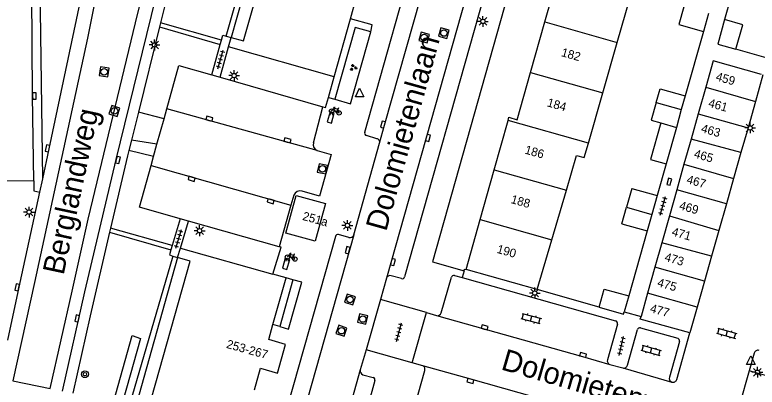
# Model space of a CAD drawing. Extents: x 132994 to 136000, y 393499 to 395512.
# Drawn here: x 134032.8 to 134118.9, y 394538.3 to 394581.5 of the extents above; entities that cross this region are included whole.
import ezdxf

# ---------------------------------------------------------------- set-up
doc = ezdxf.new("R2010")
doc.units = 0
for name, color, linetype in [('gg-afsc-erfafscheiding', 7, 'Continuous'), ('gg-afsc-hekwerk', 7, 'Continuous'), ('gg-anno-huisnummerreeks BGT', 7, 'Continuous'), ('gg-anno-openbare ruimte label', 7, 'Continuous'), ('gg-bbg-bijgebouw', 7, 'Continuous'), ('gg-bbg-gedigitaliseerde bebouwing', 7, 'Continuous'), ('gg-bbg-gedigitaliseerde bijgebouw', 7, 'Continuous'), ('gg-bbg-hoofdgebouw', 7, 'Continuous'), ('gg-bbg-tussenscheiding', 7, 'Continuous'), ('gg-knt-verharding', 7, 'Continuous'), ('gg-knt-verharding nz', 7, 'Continuous'), ('gt-grn-groengrens', 7, 'Continuous'), ('gt-grn-weggrens', 7, 'Continuous'), ('gt-symb-boom', 7, 'Continuous'), ('gt-symb-fietsenrek', 7, 'Continuous'), ('gt-symb-groenvak', 7, 'Continuous'), ('gt-symb-klinker verharding', 7, 'Continuous'), ('gt-symb-kolk', 7, 'Continuous'), ('gt-symb-lichtmast', 7, 'Continuous'), ('gt-symb-rioolschacht', 7, 'Continuous'), ('gt-symb-tegel verharding', 7, 'Continuous'), ('gt-symb-waterafsluiter', 7, 'Continuous')]:
    doc.layers.add(name, color=color, linetype=linetype)

# ---------------------------------------------------------------- blocks, each defined once
blk = doc.blocks.new('gt0-KOLK')
at = {"layer": 'gt-symb-kolk'}
blk.add_lwpolyline([(0, 0), (0.375, 0), (0.375, 0.4), (-0.375, 0.4), (-0.375, 0), (0, 0)], dxfattribs=at)
blk = doc.blocks.new('gt0-BOOM')
at = {"layer": 'gt-symb-boom'}
for radius in [0.4, 0.2]:
    blk.add_circle((0, 0), radius, dxfattribs=at)
blk = doc.blocks.new('gt0-RS')
at = {"layer": 'gt-symb-rioolschacht'}
blk.add_lwpolyline([(-0.5, -0.5), (0.5, -0.5), (0.5, 0.5), (-0.5, 0.5)], close=True, dxfattribs=at)
blk.add_circle((0, 0), 0.375, dxfattribs=at)
blk = doc.blocks.new('gt0-LMAST')
at = {"layer": 'gt-symb-lichtmast'}
for p, q in [((-0.182, 0.173), (-0.447, 0.438)), ((-0.005, 0.246), (-0.005, 0.621)), ((0.172, 0.173), (0.437, 0.438)), ((-0.255, -0.004), (-0.63, -0.004)), ((-0.182, -0.181), (-0.447, -0.446)), ((-0.005, -0.254), (-0.005, -0.629)), ((0.437, -0.446), (0.172, -0.181)), ((0.245, -0.004), (0.62, -0.004))]:
    blk.add_line(p, q, dxfattribs=at)
blk.add_circle((-0.005, -0.004), 0.25, dxfattribs=at)
blk = doc.blocks.new('gt0-TEG1')
at = {"layer": 'gt-symb-tegel verharding'}
for p, q in [((-1.125, 0), (1.125, 0)), ((-0.9, -0.25), (-0.9, 0.25)), ((-0.45, -0.25), (-0.45, 0.25)), ((0, -0.25), (0, 0.25)), ((0.45, -0.25), (0.45, 0.25)), ((0.9, -0.25), (0.9, 0.25))]:
    blk.add_line(p, q, dxfattribs=at)
blk = doc.blocks.new('gt0-KL1')
at = {"layer": 'gt-symb-klinker verharding'}
for p, q in [((-1.15, 0.3), (1.15, 0.3)), ((-1, -0.3), (-1, 0.3)), ((-0.5, 0.3), (-0.5, 0.45)), ((0, -0.3), (0, 0.3)), ((0.5, 0.3), (0.5, 0.45)), ((1, -0.3), (1, 0.3)), ((-1.15, -0.3), (1.15, -0.3)), ((-0.5, -0.45), (-0.5, -0.3)), ((0.5, -0.45), (0.5, -0.3))]:
    blk.add_line(p, q, dxfattribs=at)
blk = doc.blocks.new('gt0-FREK')
at = {"layer": 'gt-symb-fietsenrek'}
for p, q in [((0.259, 0.762), (0.294, 0.823)), ((0.54, 0.335), (0.259, 0.762)), ((0.294, 0.823), (0.767, 0.714)), ((0.767, 0.714), (0.54, 0.335)), ((0.757, 0.841), (0.866, 0.816)), ((0.767, 0.714), (0.84, 0.822)), ((0.895, 0.252), (0.767, 0.714))]:
    blk.add_line(p, q, dxfattribs=at)
for points in [[(0.294, 0.823), (0.36, 0.937), (0.452, 0.935)], [(-0.124, 0), (-0.047, 0.312), (0.053, 0.312), (0.12, 0)], [(0.036, 0.476), (0.228, 0.708), (0.259, 0.762)], [(0.54, 0.335), (0.555, 0.305), (0.895, 0.252)]]:
    blk.add_lwpolyline(points, dxfattribs=at)
for centre in [(0.036, 0.476), (0.895, 0.252)]:
    blk.add_circle(centre, 0.252, dxfattribs=at)
blk = doc.blocks.new('gt0-GRVAK')
at = {"layer": 'gt-symb-groenvak'}
for p, q in [((-0.11, 0.189), (-0.228, 0.24)), ((-0.182, 0.153), (0.088, 0.153)), ((-0.091, 0.211), (-0.156, 0.322)), ((-0.047, 0.214), (-0.047, 0.393)), ((-0.004, 0.211), (0.061, 0.322)), ((0.015, 0.189), (0.133, 0.24)), ((0.262, -0.052), (0.197, 0.059)), ((0.305, -0.049), (0.305, 0.13)), ((0.349, -0.052), (0.414, 0.059)), ((-0.245, -0.228), (-0.363, -0.177)), ((-0.318, -0.264), (-0.047, -0.264)), ((-0.226, -0.206), (-0.291, -0.095)), ((-0.183, -0.203), (-0.183, -0.024)), ((-0.139, -0.206), (-0.074, -0.095)), ((-0.12, -0.228), (-0.002, -0.177)), ((0.243, -0.074), (0.125, -0.023)), ((0.17, -0.11), (0.441, -0.11)), ((0.368, -0.074), (0.486, -0.023))]:
    blk.add_line(p, q, dxfattribs=at)
blk = doc.blocks.new('gt0-WAFSL')
at = {"layer": 'gt-symb-waterafsluiter'}
for p, q in [((-0.5, -0.333), (0, 0.667)), ((0, 0.667), (0.5, -0.333)), ((0.5, -0.333), (-0.5, -0.333))]:
    blk.add_line(p, q, dxfattribs=at)

msp = doc.modelspace()

# ---------------------------------------------------------------- linework, layer by layer
at = {"layer": 'gg-afsc-erfafscheiding'}
for p, q in [((134117.169, 394588.127), (134115.12, 394580.918)), ((134112.668, 394579.544), (134110.556, 394572.086)), ((134119.936, 394576.493), (134116.428, 394577.491)), ((134108.349, 394564.212), (134107.302, 394560.526)), ((134106.14, 394556.438), (134104.01, 394548.9)), ((134100.59, 394547.6), (134093.39, 394549.65))]:
    msp.add_line(p, q, dxfattribs=at)
at = {"layer": 'gg-afsc-hekwerk'}
msp.add_line((134103.496, 394547.069), (134105.438, 394546.52), dxfattribs=at)
at = {"layer": 'gg-bbg-bijgebouw'}
for p, q in [((134113.252, 394581.608), (134112.668, 394579.544)), ((134119.58, 394574.51), (134118.702, 394571.418)), ((134112.948, 394573.098), (134112.073, 394570.002)), ((134110.556, 394572.086), (134110.108, 394570.489)), ((134118.702, 394571.418), (134117.843, 394568.394)), ((134110.108, 394570.489), (134109.533, 394568.435)), ((134112.073, 394570.002), (134111.239, 394567.051)), ((134109.533, 394568.435), (134108.349, 394564.212)), ((134117.843, 394568.394), (134117.029, 394565.529)), ((134111.239, 394567.051), (134110.419, 394564.148)), ((134117.029, 394565.529), (134116.175, 394562.522)), ((134110.419, 394564.148), (134109.583, 394561.191)), ((134116.175, 394562.522), (134115.335, 394559.566)), ((134109.583, 394561.191), (134108.732, 394558.178)), ((134107.302, 394560.526), (134106.683, 394558.349)), ((134115.335, 394559.566), (134114.457, 394556.475)), ((134106.683, 394558.349), (134106.14, 394556.438)), ((134108.732, 394558.178), (134107.843, 394555.034)), ((134114.457, 394556.475), (134113.614, 394553.505)), ((134107.843, 394555.034), (134107.05, 394552.227)), ((134113.614, 394553.505), (134112.788, 394550.598)), ((134107.05, 394552.227), (134106.205, 394549.237)), ((134112.788, 394550.598), (134111.939, 394547.609)), ((134104.01, 394548.9), (134103.496, 394547.069)), ((134106.205, 394549.237), (134105.438, 394546.52)), ((134111.939, 394547.609), (134111.09, 394544.62))]:
    msp.add_line(p, q, dxfattribs=at)
for points in [[(134115.12, 394580.918), (134114.328, 394578.076), (134116.428, 394577.491)], [(134119.388, 394574.565), (134113.81, 394576.15), (134112.948, 394573.098)], [(134100.59, 394547.6), (134101.18, 394549.7), (134104.01, 394548.9)], [(134100.59, 394547.6), (134103.42, 394546.8), (134103.496, 394547.069)], [(134111.09, 394544.62), (134105.35, 394546.21), (134105.438, 394546.52)]]:
    msp.add_lwpolyline(points, dxfattribs=at)
at = {"layer": 'gg-bbg-gedigitaliseerde bebouwing'}
for p, q in [((134102.676, 394578.269), (134104.351, 394584.112)), ((134101.001, 394572.425), (134102.676, 394578.269)), ((134099.329, 394566.589), (134101.001, 394572.425)), ((134095.086, 394555.404), (134096.776, 394561.136)), ((134093.39, 394549.65), (134095.086, 394555.404))]:
    msp.add_line(p, q, dxfattribs=at)
msp.add_lwpolyline([(134096.776, 394561.136), (134097.963, 394565.16), (134098.854, 394564.932), (134099.329, 394566.589)], dxfattribs=at)
at = {"layer": 'gg-bbg-gedigitaliseerde bijgebouw'}
for p, q in [((134110.386, 394582.414), (134109.805, 394580.349)), ((134109.805, 394580.349), (134112.668, 394579.544)), ((134107.189, 394571.309), (134107.638, 394572.906)), ((134107.638, 394572.906), (134110.556, 394572.086)), ((134107.73, 394568.943), (134106.543, 394564.72)), ((134106.543, 394564.72), (134108.349, 394564.212)), ((134104.363, 394561.353), (134103.75, 394559.174)), ((134104.363, 394561.353), (134107.302, 394560.526)), ((134103.212, 394557.262), (134103.75, 394559.174)), ((134103.212, 394557.262), (134106.14, 394556.438))]:
    msp.add_line(p, q, dxfattribs=at)
for points in [[(134116.428, 394577.491), (134117.225, 394580.326), (134115.12, 394580.918)], [(134107.189, 394571.309), (134106.612, 394569.258), (134107.73, 394568.943)]]:
    msp.add_lwpolyline(points, dxfattribs=at)
at = {"layer": 'gg-bbg-hoofdgebouw'}
for p, q in [((134094.28, 394580.642), (134095.934, 394586.492)), ((134069.85, 394574.3), (134071.734, 394581.027)), ((134092.627, 394574.793), (134094.28, 394580.642)), ((134057.6, 394577.77), (134057.9, 394578.86)), ((134069.85, 394574.3), (134057.6, 394577.77)), ((134088.4, 394563.5), (134090.01, 394569.218)), ((134086.781, 394557.748), (134088.4, 394563.5)), ((134085.151, 394551.96), (134086.781, 394557.748)), ((134051.7, 394553.36), (134052.02, 394554.42)), ((134052.02, 394554.42), (134062.756, 394551.405)), ((134064.27, 394550.98), (134062.756, 394551.405)), ((134093.39, 394549.65), (134085.151, 394551.96)), ((134062.752, 394545.588), (134064.27, 394550.98))]:
    msp.add_line(p, q, dxfattribs=at)
for points in [[(134057.9, 394578.86), (134059.34, 394578.45), (134064.28, 394595.84), (134062.83, 394596.25)], [(134071.734, 394581.027), (134072.41, 394583.44), (134074.37, 394582.89), (134075.31, 394586.21), (134073.341, 394586.76), (134073.892, 394588.706)], [(134090.01, 394569.218), (134090.12, 394569.61), (134091.08, 394569.32), (134092.627, 394574.793)], [(134065.431, 394560.52), (134068.83, 394559.59), (134067.63, 394555.24), (134064.24, 394556.16), (134065.431, 394560.52)], [(134046.811, 394535.95), (134048.25, 394535.54), (134053.14, 394552.93), (134051.7, 394553.36)], [(134060.608, 394538.019), (134061.31, 394540.51), (134063.28, 394539.96), (134064.2, 394543.28), (134062.26, 394543.84), (134062.752, 394545.588)]]:
    msp.add_lwpolyline(points, dxfattribs=at)
at = {"layer": 'gg-bbg-tussenscheiding'}
for p, q in [((134094.28, 394580.642), (134102.676, 394578.269)), ((134092.627, 394574.793), (134101.001, 394572.425)), ((134112.948, 394573.098), (134118.702, 394571.418)), ((134107.189, 394571.309), (134110.108, 394570.489)), ((134112.073, 394570.002), (134117.843, 394568.394)), ((134099.329, 394566.589), (134090.01, 394569.218)), ((134107.73, 394568.943), (134109.533, 394568.435)), ((134117.029, 394565.529), (134111.239, 394567.051)), ((134088.4, 394563.5), (134096.776, 394561.136)), ((134110.419, 394564.148), (134116.175, 394562.522)), ((134115.335, 394559.566), (134109.583, 394561.191)), ((134103.75, 394559.174), (134106.683, 394558.349)), ((134086.781, 394557.748), (134095.086, 394555.404)), ((134108.732, 394558.178), (134114.457, 394556.475)), ((134113.614, 394553.505), (134107.843, 394555.034)), ((134112.788, 394550.598), (134107.05, 394552.227)), ((134111.939, 394547.609), (134106.205, 394549.237))]:
    msp.add_line(p, q, dxfattribs=at)
at = {"layer": 'gg-knt-verharding'}
for p, q in [((134073.397, 394567.865), (134084.041, 394605.52)), ((134092.666, 394602.933), (134078.024, 394551.107)), ((134052.401, 394591.344), (134049.723, 394580.561)), ((134049.602, 394580.076), (134047.144, 394570.18)), ((134049.723, 394580.561), (134049.602, 394580.076)), ((134057.328, 394579.017), (134057.9, 394578.86)), ((134056.64, 394578.051), (134056.773, 394578.533)), ((134055.666, 394574.512), (134056.64, 394578.051)), ((134056.627, 394574.236), (134057.6, 394577.77)), ((134055.666, 394574.512), (134056.627, 394574.236)), ((134056.627, 394574.236), (134068.552, 394570.815)), ((134069.177, 394571.896), (134069.85, 394574.3)), ((134050.12, 394569.416), (134050.447, 394570.595)), ((134067.45, 394566.647), (134068.552, 394570.815)), ((134047.144, 394570.18), (134046.343, 394566.953)), ((134049.301, 394566.47), (134050.12, 394569.416)), ((134046.343, 394566.953), (134046.043, 394565.747)), ((134074.802, 394567.119), (134073.596, 394567.481)), ((134048.909, 394565.056), (134049.301, 394566.47)), ((134072.127, 394555.967), (134075.127, 394566.594)), ((134048.618, 394564.01), (134048.909, 394565.056)), ((134035.721, 394560.913), (134036.056, 394562.465)), ((134033.426, 394550.47), (134035.721, 394560.913)), ((134065.166, 394560.563), (134064.84, 394559.413)), ((134064.84, 394559.413), (134063.476, 394554.6)), ((134052.011, 394557.849), (134051.07, 394554.733)), ((134052.973, 394557.577), (134052.011, 394557.849)), ((134052.02, 394554.42), (134052.973, 394557.577)), ((134063.476, 394554.6), (134052.973, 394557.577)), ((134043.928, 394556.759), (134043.814, 394556.27)), ((134070, 394555.803), (134056.257, 394507.152)), ((134071.567, 394555.674), (134070.359, 394556.013)), ((134051.07, 394554.733), (134050.926, 394554.254)), ((134051.158, 394553.524), (134051.7, 394553.36)), ((134065.069, 394550.767), (134063.544, 394545.365)), ((134066.108, 394550.481), (134065.069, 394550.767)), ((134075.92, 394550.954), (134075.212, 394548.477)), ((134077.651, 394550.901), (134076.461, 394551.235)), ((134082.249, 394546.923), (134083.441, 394551.064)), ((134083.817, 394551.264), (134084.689, 394551.018)), ((134084.689, 394551.018), (134102.488, 394546.007)), ((134032.02, 394543.785), (134033.426, 394550.47)), ((134075.212, 394548.477), (134073.548, 394542.659)), ((134078.89, 394541.14), (134080.545, 394546.961)), ((134080.545, 394546.961), (134081.71, 394546.621)), ((134102.7, 394545.628), (134101.532, 394541.493)), ((134103.859, 394540.859), (134105.014, 394544.995)), ((134105.39, 394545.195), (134109.686, 394543.987)), ((134109.582, 394539.231), (134111.09, 394544.62)), ((134109.879, 394543.611), (134108.73, 394539.485)), ((134073.548, 394542.659), (134072.882, 394540.331)), ((134118.566, 394542.261), (134117.977, 394540.201)), ((134080.126, 394540.8), (134078.89, 394541.14)), ((134079.207, 394536.142), (134080.351, 394540.276)), ((134101.817, 394540.963), (134103.33, 394540.551)), ((134117.977, 394540.201), (134115.464, 394531.405)), ((134123.961, 394538.486), (134117.977, 394540.201)), ((134073.194, 394539.773), (134074.378, 394539.46)), ((134074.583, 394539.083), (134058.069, 394480.285))]:
    msp.add_line(p, q, dxfattribs=at)
for points in [[(134035.011, 394562.226), (134034.887, 394572.073), (134034.776, 394584.067), (134034.594, 394599.049), (134034.505, 394607.062)], [(134036.056, 394562.465), (134036.807, 394565.95), (134042.346, 394592.064), (134044.037, 394601.15), (134044.77, 394605.356)], [(134094.395, 394599.439), (134081.251, 394552.849), (134084.909, 394551.791)], [(134038.365, 394537.866), (134040.929, 394549.376), (134044.585, 394564.7), (134049.69, 394585.543), (134051.608, 394593.083)], [(134074.109, 394579.505), (134072.281, 394580.022), (134069.918, 394571.688)], [(134056.773, 394578.533), (134056.936, 394579.125), (134057.328, 394579.017)], [(134069.918, 394571.688), (134071.744, 394571.146), (134074.109, 394579.505)], [(134050.447, 394570.595), (134051.84, 394575.61), (134055.666, 394574.512)], [(134068.552, 394570.815), (134068.85, 394570.73), (134069.177, 394571.896)], [(134046.043, 394565.747), (134045.89, 394565.13), (134043.928, 394556.759)], [(134067.888, 394565.75), (134069.505, 394565.282), (134068.151, 394560.468), (134066.157, 394561.053)], [(134052.011, 394557.849), (134047.28, 394559.19), (134048.618, 394564.01)], [(134035.011, 394562.226), (134035.026, 394561.065), (134035.721, 394560.913)], [(134043.814, 394556.27), (134041.55, 394546.61), (134039.556, 394537.617)], [(134050.926, 394554.254), (134050.743, 394553.649), (134051.158, 394553.524)], [(134062.756, 394551.405), (134063.69, 394554.54), (134063.476, 394554.6)], [(134084.909, 394551.791), (134084.971, 394552.011), (134085.151, 394551.96)], [(134063.544, 394545.365), (134064.566, 394545.054), (134066.108, 394550.481)]]:
    msp.add_lwpolyline(points, dxfattribs=at)
for centre, radius, start, end in [((134073.672, 394567.764), 0.293, 159.84268, 254.94634), ((134074.704, 394566.695), 0.435, 346.5208, 76.99816), ((134068.131, 394566.424), 0.717, 161.88361, 250.16838), ((134065.932, 394560.261), 0.823, 74.14506, 158.47513), ((134070.277, 394555.742), 0.284, 73.14738, 167.50432), ((134071.699, 394556.103), 0.449, 252.84883, 342.38958), ((134076.33, 394550.826), 0.43, 72.27341, 162.62209), ((134077.724, 394551.21), 0.317, 256.75161, 341.07027), ((134083.736, 394550.963), 0.312, 74.89845, 161.1199), ((134081.823, 394547.052), 0.445, 255.30889, 343.21465), ((134102.416, 394545.718), 0.298, 342.50304, 75.93935), ((134105.309, 394544.894), 0.312, 74.89845, 161.1199), ((134109.613, 394543.712), 0.285, 339.24575, 75.09692), ((134118.985, 394542.187), 0.425, 70.5848, 169.97895), ((134101.954, 394541.378), 0.437, 164.81033, 251.7267), ((134073.343, 394540.223), 0.474, 166.79545, 251.62713), ((134079.983, 394540.428), 0.399, 337.56263, 68.91371), ((134103.441, 394540.969), 0.432, 255.13401, 345.28454), ((134074.251, 394539.147), 0.338, 349.17814, 67.89359), ((134109.153, 394539.345), 0.446, 161.65179, 250.57603), ((134109.145, 394539.357), 0.455, 252.07952, 343.952)]:
    msp.add_arc(centre, radius, start, end, dxfattribs=at)
at = {"layer": 'gg-knt-verharding nz'}
for p, q in [((134090.954, 394604.203), (134075.92, 394550.954)), ((134069.177, 394571.896), (134069.918, 394571.688)), ((134067.888, 394565.75), (134050.447, 394570.595)), ((134048.618, 394564.01), (134064.84, 394559.413)), ((134035.011, 394562.226), (134031.829, 394562.18)), ((134065.069, 394550.767), (134064.27, 394550.98)), ((134035.099, 394550.446), (134032.572, 394539.077)), ((134036.908, 394538.171), (134039.455, 394549.449)), ((134063.544, 394545.365), (134062.752, 394545.588)), ((134103.33, 394540.551), (134109.005, 394538.924))]:
    msp.add_line(p, q, dxfattribs=at)
for points in [[(134046.019, 394614.154), (134046.526, 394610.401), (134046.679, 394608.065), (134046.297, 394604.723), (134045.621, 394600.721), (134041.252, 394578.775), (134035.099, 394550.446)], [(134039.455, 394549.449), (134041.341, 394557.803), (134047.072, 394581.66), (134052.738, 394604.082), (134055.611, 394608.553)], [(134075.127, 394566.594), (134075.706, 394568.698), (134080.732, 394586.412), (134085.339, 394602.852), (134086.143, 394605.674)], [(134074.109, 394579.505), (134074.264, 394580.318), (134071.734, 394581.027)], [(134069.551, 394568.915), (134069.864, 394570.066), (134069.368, 394570.233), (134069.04, 394569.074), (134069.551, 394568.915)], [(134072.127, 394555.967), (134063.304, 394524.798), (134057.984, 394505.913)], [(134064.372, 394551.97), (134064.704, 394553.13), (134064.188, 394553.271), (134063.856, 394552.111), (134064.372, 394551.97)], [(134081.71, 394546.621), (134098.658, 394541.865), (134101.817, 394540.963)], [(134072.882, 394540.331), (134071.659, 394536.053), (134067.647, 394521.742), (134062.776, 394504.524), (134057.382, 394485.219), (134055.933, 394480.099)], [(134100.187, 394535.182), (134096.911, 394536.073), (134085.704, 394539.24), (134080.126, 394540.8)]]:
    msp.add_lwpolyline(points, dxfattribs=at)
at = {"layer": 'gt-grn-groengrens'}
for p, q in [((134062.83, 394596.25), (134057.9, 394578.86)), ((134049.602, 394580.076), (134056.64, 394578.051)), ((134056.773, 394578.533), (134049.723, 394580.561)), ((134050.12, 394569.416), (134047.144, 394570.18)), ((134049.301, 394566.47), (134046.343, 394566.953)), ((134048.909, 394565.056), (134046.043, 394565.747)), ((134051.07, 394554.733), (134043.928, 394556.759)), ((134043.814, 394556.27), (134050.926, 394554.254)), ((134051.158, 394553.524), (134040.486, 394517.188)), ((134051.7, 394553.36), (134046.811, 394535.95))]:
    msp.add_line(p, q, dxfattribs=at)
for points in [[(134057.328, 394579.017), (134067.911, 394616.055), (134064.011, 394617.16)], [(134036.056, 394562.465), (134035.45, 394607.072), (134034.505, 394607.062)], [(134043.181, 394532.716), (134046.431, 394544.297), (134047.399, 394543.953), (134044.128, 394532.436), (134043.181, 394532.716)]]:
    msp.add_lwpolyline(points, dxfattribs=at)
at = {"layer": 'gt-grn-weggrens'}
for p, q in [((134084.909, 394551.791), (134084.689, 394551.018)), ((134080.545, 394546.961), (134075.212, 394548.477)), ((134078.89, 394541.14), (134073.548, 394542.659)), ((134032.572, 394539.077), (134036.908, 394538.171))]:
    msp.add_line(p, q, dxfattribs=at)

# ---------------------------------------------------------------- block references
at = {"layer": 'gt-symb-boom'}
msp.add_blockref('gt0-BOOM', (134040.949, 394539.83), dxfattribs=at)
at = {"layer": 'gt-symb-fietsenrek'}
for p in [(134069.525, 394569.849), (134064.401, 394552.922)]:
    msp.add_blockref('gt0-FREK', p, dxfattribs=at)
at = {"layer": 'gt-symb-groenvak'}
msp.add_blockref('gt0-GRVAK', (134072.073, 394575.365), dxfattribs=at)
at = {"layer": 'gt-symb-klinker verharding'}
for p, rotation in [((134092.69, 394546.279), -15.30032444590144), ((134115.37, 394544.557), -15.30032444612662), ((134106.6, 394542.592), -15.30032444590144)]:
    msp.add_blockref('gt0-KL1', p, dxfattribs=dict(at, rotation=rotation))
at = {"layer": 'gt-symb-kolk'}
for p, rotation in [((134034.887, 394572.073), -89.37057872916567), ((134055.325, 394569.24), -15.521951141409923), ((134075.706, 394568.698), 74.59554301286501), ((134064.386, 394566.723), -15.521951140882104), ((134080.533, 394567.263), -105.76471565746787), ((134036.807, 394565.95), 77.7571404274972), ((134044.585, 394564.7), -103.77214543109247), ((134053.372, 394562.664), 164.21205294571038), ((134108.905, 394562.078), 74.2120529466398), ((134062.537, 394560.066), 164.15691787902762), ((134071.6, 394554.137), 73.92379710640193), ((134076.473, 394552.879), -105.75694914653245), ((134033.291, 394549.857), 78.17329607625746), ((134039.846, 394546.326), -103.11914463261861), ((134087.251, 394545.057), -15.764715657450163), ((134098.658, 394541.865), -15.631677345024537), ((134085.704, 394539.24), 164.21755841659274)]:
    msp.add_blockref('gt0-KOLK', p, dxfattribs=dict(at, rotation=rotation))
at = {"layer": 'gt-symb-lichtmast'}
for p in [(134087.103, 394580.71), (134049.024, 394577.984), (134058.255, 394574.43), (134118.091, 394568.378), (134034.472, 394558.616), (134071.387, 394557.072), (134054.254, 394556.46), (134093.117, 394549.24), (134118.932, 394540.062)]:
    msp.add_blockref('gt0-LMAST', p, dxfattribs=at)
at = {"layer": 'gt-symb-rioolschacht'}
for p, rotation in [((134082.582, 394579.362), -105.96645726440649), ((134080.277, 394578.844), 74.85388385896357), ((134043.183, 394574.87), 170.49998940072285), ((134044.37, 394570.331), -18.308068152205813), ((134068.49, 394563.626), 167.91144236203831), ((134071.688, 394548.483), 71.42979347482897), ((134073.167, 394546.219), 75.88938459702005), ((134070.692, 394544.864), -108.61102312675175)]:
    msp.add_blockref('gt0-RS', p, dxfattribs=dict(at, rotation=rotation))
at = {"layer": 'gt-symb-tegel verharding'}
for p, rotation in [((134056.673, 394576.305), 74.39306952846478), ((134107.97, 394559.321), 74.21205294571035), ((134051.823, 394555.498), 73.73979529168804), ((134077.357, 394544.687), 74.93576605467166), ((134103.167, 394543.098), 77.11702052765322)]:
    msp.add_blockref('gt0-TEG1', p, dxfattribs=dict(at, rotation=rotation))
at = {"layer": 'gt-symb-waterafsluiter'}
for p in [(134072.806, 394572.29), (134118.163, 394541.294)]:
    msp.add_blockref('gt0-WAFSL', p, dxfattribs=at)

# ---------------------------------------------------------------- texts
at = {"layer": 'gg-anno-huisnummerreeks BGT'}
for s, rotation, p in [('182', 344.2, (134096.112, 394576.701)), ('459', 344.1, (134114.035, 394573.895)), ('184', 344.2, (134094.468, 394570.884)), ('461', 344.1, (134113.167, 394570.837)), ('463', 344.1, (134112.33, 394567.893)), ('186', 344.3, (134091.883, 394565.41)), ('465', 344.1, (134111.496, 394564.956)), ('467', 344.1, (134110.649, 394561.975)), ('188', 344.3, (134090.269, 394559.676)), ('469', 344.1, (134109.79, 394558.951)), ('251a', 344.7, (134066.102, 394557.723)), ('471', 344.2, (134108.93, 394555.918)), ('190', 344.3, (134088.644, 394553.905)), ('473', 344.1, (134108.095, 394552.983)), ('475', 344.1, (134107.258, 394550.034)), ('477', 344.1, (134106.409, 394547.045)), ('253-267', 344.5, (134057.281, 394542.891))]:
    msp.add_text(s, height=1, rotation=rotation, dxfattribs=at).set_placement(p)
at = {"layer": 'gg-anno-openbare ruimte label'}
for s, rotation, p in [('Dolomietenlaan', 74.4, (134075.879, 394556.286)), ('Berglandweg', 77.9, (134038.468, 394551.233)), ('Dolomietenweide', 343.8, (134089.087, 394540.403))]:
    msp.add_text(s, height=2.5, rotation=rotation, dxfattribs=at).set_placement(p)

doc.saveas('drawing.dxf')
